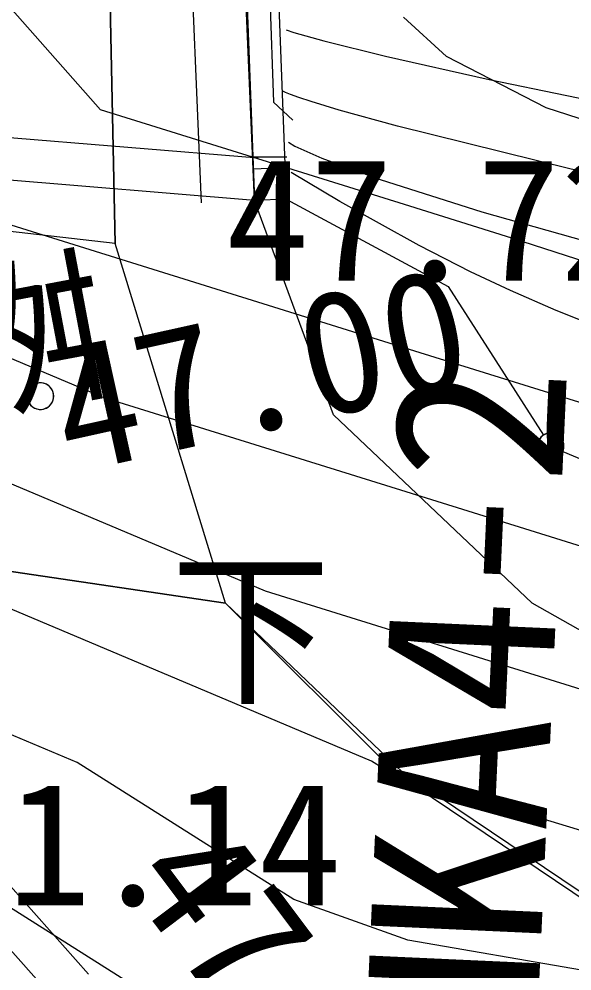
# Model space of a CAD drawing. Extents: x 42655 to 43811, y -141820 to -141156.
# Drawn here: x 43669.23 to 43674.45, y -141375.91 to -141366.92 of the extents above; entities that cross this region are included whole.
import ezdxf

# ---------------------------------------------------------------- set-up
doc = ezdxf.new("R2010")
doc.units = 0
for name, color, linetype in [('ZE_HICN', 7, 'Continuous'), ('ZE_LWCN', 7, 'Continuous'), ('地形', 7, 'Continuous'), ('現況道路ﾊｯﾁ', 7, 'Continuous')]:
    doc.layers.add(name, color=color, linetype=linetype)

msp = doc.modelspace()

# ---------------------------------------------------------------- linework, layer by layer
at = {"layer": 'ZE_HICN'}
for points in [[(43685.8244, -141380.8704), (43684.4437, -141380.0386), (43683.4494, -141379.6108), (43683.092, -141379.5436), (43682.214, -141378.9889), (43677.9916, -141376.9549), (43674.536, -141375.9064), (43672.8971, -141375.6225), (43671.82, -141375.2382), (43669.775, -141373.9456), (43667.797, -141373.112), (43664.836, -141371.3827), (43662.6938, -141369.9537), (43658.6089, -141369.0563), (43657.6001, -141368.8), (43656.9642, -141368.613), (43653.7556, -141367.8591), (43652.7929, -141367.5161), (43652.5047, -141367.2627), (43648.5943, -141363.171)], [(43685.8244, -141374.8396), (43683.0672, -141374.3211), (43682.378, -141373.8857), (43680.6558, -141370.6306), (43677.96, -141370.3107), (43673.8801, -141368.9923), (43672.864, -141368.6757), (43669.995, -141367.7819), (43667.7596, -141365.2492)]]:
    msp.add_lwpolyline(points, dxfattribs=at)
at = {"layer": 'ZE_LWCN'}
for points in [[(43685.8244, -141375.8831), (43683.0722, -141375.3656), (43680.7419, -141373.8935), (43679.66, -141371.8484), (43677.9663, -141371.6475), (43675.4032, -141370.8192), (43672.8705, -141370.0301), (43668.5027, -141368.6694), (43667.7744, -141368.3624), (43667.4571, -141368.1771), (43666.8868, -141367.7967), (43665.5528, -141364.3078)], [(43657.5857, -141365.7577), (43662.1388, -141367.1631), (43662.6809, -141367.2415), (43663.036, -141367.3857), (43663.1998, -141367.8142), (43666.1466, -141369.7799), (43667.7857, -141370.7372), (43671.5488, -141372.3231), (43672.8833, -141372.7389), (43676.6516, -141373.9129), (43677.979, -141374.3157), (43678.5457, -141374.5887), (43683.0821, -141377.4546), (43684.9286, -141377.8018), (43685.8244, -141378.1872)], [(43664.2944, -141365.8467), (43665.0433, -141367.8054), (43666.8019, -141368.9785), (43667.78, -141369.5498), (43670.0257, -141370.4963), (43672.8769, -141371.3845), (43676.9262, -141372.6461), (43677.9727, -141372.9842), (43678.6642, -141373.0663), (43679.1059, -141373.9013), (43683.0771, -141376.4101), (43685.6682, -141376.8973), (43685.8244, -141376.9645)], [(43685.8244, -141379.4099), (43684.189, -141378.7063), (43683.0871, -141378.4991), (43680.3798, -141376.7888), (43677.9853, -141375.6353), (43673.0655, -141374.1425), (43672.8899, -141374.1121), (43672.7745, -141374.0709), (43672.5554, -141373.9324), (43667.7913, -141371.9246), (43665.4913, -141370.5813), (43662.6879, -141368.7112), (43658.7017, -141367.8356), (43657.5939, -141367.4936), (43653.8902, -141366.1741)], [(43685.8245, -141382.5773), (43684.581, -141381.8282), (43683.0989, -141380.9931), (43682.5735, -141380.682), (43681.6871, -141380.0517), (43677.9978, -141378.2745), (43676.0065, -141377.6703), (43672.9042, -141377.1329), (43670.8655, -141376.4055), (43667.8034, -141374.47), (43667.2178, -141373.9578), (43664.1807, -141372.1841), (43662.6997, -141371.1961), (43659.8756, -141370.5757), (43657.6058, -141369.9989), (43656.175, -141369.5781), (43652.5116, -141368.7174), (43648.7797, -141367.8827), (43647.4136, -141366.6567)], [(43685.8244, -141373.6502), (43683.0565, -141372.0681), (43681.6516, -141369.4127), (43677.9536, -141368.9739), (43674.203, -141367.7619), (43673.261, -141367.2775), (43672.8556, -141366.9066)]]:
    msp.add_lwpolyline(points, dxfattribs=at)
at = {"layer": '地形'}
for p, q in [((43670.9499, -141368.6577), (43670.5904, -141360.2955)), ((43671.4495, -141368.6363), (43671.089, -141360.2519)), ((43671.4387, -141360.4064), (43671.7493, -141368.6249)), ((43671.1659, -141361.1307), (43671.4495, -141368.6363)), ((43671.4035, -141361.5801), (43671.6293, -141367.7081)), ((43671.8125, -141367.8783), (43671.6293, -141367.7081)), ((43671.4824, -141368.2376), (43666.7956, -141367.8509)), ((43671.4495, -141368.6363), (43666.6028, -141368.2363)), ((43671.4395, -141368.2258), (43671.7543, -141368.2245)), ((43671.4381, -141368.3365), (43671.7379, -141368.3251)), ((43671.7493, -141368.6249), (43671.4495, -141368.6363)), ((43674.3614, -141371.0063), (43676.3178, -141371.8375)), ((43668.6531, -141374.5596), (43669.881, -141375.9423))]:
    msp.add_line(p, q, dxfattribs=at)
for points in [[(43671.768, -141347.6755), (43670.9503, -141351.4345), (43670.0508, -141355.5203), (43669.8055, -141358.2579), (43669.8464, -141359.8513), (43670.0509, -141365.1221), (43670.1327, -141369.0445), (43666.9435, -141368.6768), (43664.0404, -141368.3908), (43660.3605, -141368.1049), (43657.253, -141368.1049), (43653.4095, -141367.819), (43649.7705, -141367.3696), (43645.6408, -141367.1653), (43642.4466, -141367.3269), (43638.4614, -141367.9618), (43635.1693, -141369.0584), (43631.9926, -141369.9242), (43628.4117, -141371.2517), (43625.4084, -141372.5215), (43622.1162, -141374.253), (43619.4594, -141375.7536)], [(43671.7483, -141367.0266), (43671.8213, -141367.0507), (43672.1027, -141367.1296), (43672.6857, -141367.2736), (43673.6638, -141367.4931), (43675.1304, -141367.7981), (43675.4901, -141367.8702), (43675.8718, -141367.946), (43676.2739, -141368.0251), (43676.6952, -141368.1075), (43677.1342, -141368.1929), (43677.5894, -141368.2811), (43678.0596, -141368.372), (43678.5434, -141368.4652), (43679.0393, -141368.5606), (43679.5459, -141368.658), (43685.8243, -141369.9132)], [(43685.8243, -141370.7958), (43685.4598, -141370.7169), (43684.9353, -141370.604), (43684.4042, -141370.49), (43683.868, -141370.3754), (43683.3283, -141370.2602), (43682.7866, -141370.1449), (43682.2444, -141370.0297), (43681.7033, -141369.9148), (43674.4394, -141368.34), (43672.7979, -141367.9354), (43672.2497, -141367.7835), (43671.9855, -141367.7031), (43671.8674, -141367.664), (43671.7884, -141367.6358), (43671.7419, -141367.6177), (43671.729, -141367.6122), (43671.7218, -141367.609), (43671.7195, -141367.6079)], [(43671.7709, -141368.0877), (43671.8311, -141368.1229), (43672.0835, -141368.236), (43672.6355, -141368.4388), (43673.5946, -141368.7428), (43675.0684, -141369.1595)], [(43680.8936, -141371.9342), (43676.1609, -141370.376), (43674.9527, -141369.9373), (43674.2984, -141369.6766), (43673.8655, -141369.4885), (43673.4878, -141369.3106), (43673.0027, -141369.0619), (43672.2561, -141368.646), (43671.7951, -141368.3725)], [(43678.2548, -141374.4602), (43676.5307, -141373.8299), (43674.0716, -141372.4407), (43672.196, -141370.6621), (43671.4495, -141368.6363)], [(43671.7493, -141368.6249), (43673.2765, -141369.4485), (43674.1788, -141370.8523)], [(43669.3032, -141370.4847), (43669.3052, -141370.507), (43669.3111, -141370.5286), (43669.3209, -141370.5488), (43669.334, -141370.5669), (43669.3502, -141370.5824), (43669.3689, -141370.5948), (43669.3895, -141370.6036), (43669.4114, -141370.6086), (43669.4338, -141370.6096), (43669.456, -141370.6066), (43669.4773, -141370.5996), (43669.497, -141370.589), (43669.5145, -141370.575), (43669.5293, -141370.5582), (43669.5408, -141370.5389), (43669.5487, -141370.5179), (43669.5527, -141370.4959), (43669.5527, -141370.4735), (43669.5487, -141370.4514), (43669.5408, -141370.4304), (43669.5293, -141370.4112), (43669.5145, -141370.3943), (43669.497, -141370.3804), (43669.4773, -141370.3697), (43669.456, -141370.3628), (43669.4338, -141370.3598), (43669.4114, -141370.3608), (43669.3895, -141370.3658), (43669.3689, -141370.3746), (43669.3502, -141370.387), (43669.334, -141370.4024), (43669.3209, -141370.4206), (43669.3111, -141370.4408), (43669.3052, -141370.4624), (43669.3032, -141370.4847)], [(43669.5532, -141370.4847), (43669.551, -141370.4617), (43669.5447, -141370.4395), (43669.5344, -141370.4189), (43669.5205, -141370.4005), (43669.5035, -141370.3849), (43669.4839, -141370.3728), (43669.4624, -141370.3645), (43669.4397, -141370.3602), (43669.4166, -141370.3602), (43669.3939, -141370.3645), (43669.3724, -141370.3728), (43669.3528, -141370.3849), (43669.3358, -141370.4005), (43669.3219, -141370.4189), (43669.3116, -141370.4395), (43669.3053, -141370.4617), (43669.3032, -141370.4847)], [(43669.3032, -141370.4847), (43669.3053, -141370.5077), (43669.3116, -141370.5298), (43669.3219, -141370.5505), (43669.3358, -141370.5689), (43669.3528, -141370.5844), (43669.3724, -141370.5966), (43669.394, -141370.6049), (43669.4166, -141370.6092), (43669.4397, -141370.6092), (43669.4624, -141370.6049), (43669.4839, -141370.5966), (43669.5035, -141370.5844), (43669.5205, -141370.5689), (43669.5344, -141370.5505), (43669.5447, -141370.5298), (43669.551, -141370.5077), (43669.5532, -141370.4847)], [(43674.1213, -141370.9575), (43674.1234, -141370.9798), (43674.1293, -141371.0014), (43674.139, -141371.0216), (43674.1522, -141371.0397), (43674.1684, -141371.0552), (43674.1871, -141371.0675), (43674.2077, -141371.0764), (43674.2296, -141371.0813), (43674.252, -141371.0823), (43674.2742, -141371.0793), (43674.2955, -141371.0724), (43674.3152, -141371.0618), (43674.3327, -141371.0478), (43674.3475, -141371.0309), (43674.359, -141371.0117), (43674.3668, -141370.9907), (43674.3708, -141370.9687), (43674.3708, -141370.9463), (43674.3668, -141370.9242), (43674.359, -141370.9032), (43674.3475, -141370.884), (43674.3327, -141370.8671), (43674.3152, -141370.8531), (43674.2955, -141370.8425), (43674.2742, -141370.8356), (43674.252, -141370.8326), (43674.2296, -141370.8336), (43674.2077, -141370.8386), (43674.1871, -141370.8474), (43674.1684, -141370.8597), (43674.1522, -141370.8752), (43674.139, -141370.8934), (43674.1293, -141370.9135), (43674.1234, -141370.9352), (43674.1213, -141370.9575)], [(43674.3713, -141370.9575), (43674.3692, -141370.9345), (43674.3629, -141370.9123), (43674.3526, -141370.8917), (43674.3387, -141370.8733), (43674.3217, -141370.8577), (43674.3021, -141370.8456), (43674.2806, -141370.8372), (43674.2579, -141370.833), (43674.2348, -141370.833), (43674.2121, -141370.8372), (43674.1906, -141370.8456), (43674.171, -141370.8577), (43674.154, -141370.8733), (43674.1401, -141370.8917), (43674.1298, -141370.9123), (43674.1235, -141370.9345), (43674.1213, -141370.9575)], [(43685.8244, -141380.4154), (43685.4092, -141380.2748), (43680.5378, -141378.7537), (43676.3515, -141376.3959), (43672.8502, -141374.0381), (43671.1756, -141372.4409), (43666.9979, -141371.8212), (43662.1731, -141371.4581), (43657.9432, -141371.326), (43652.2262, -141371.4912), (43646.344, -141370.996), (43641.1872, -141371.1196), (43636.9393, -141371.7727), (43633.0182, -141372.7057), (43628.397, -141374.1518), (43624.6159, -141376.0644), (43621.8618, -141378.0702), (43618.7343, -141379.423)], [(43674.1213, -141370.9575), (43674.1235, -141370.9804), (43674.1298, -141371.0026), (43674.1401, -141371.0233), (43674.154, -141371.0417), (43674.171, -141371.0572), (43674.1906, -141371.0694), (43674.2121, -141371.0777), (43674.2348, -141371.0819), (43674.2579, -141371.0819), (43674.2806, -141371.0777), (43674.3021, -141371.0694), (43674.3217, -141371.0572), (43674.3387, -141371.0417), (43674.3526, -141371.0233), (43674.3629, -141371.0026), (43674.3692, -141370.9804), (43674.3713, -141370.9575)], [(43666.9184, -141373.1254), (43667.3027, -141373.512), (43668.3472, -141374.8175), (43669.6135, -141376.2435), (43672.3569, -141378.1519), (43674.3236, -141378.7828), (43677.1389, -141379.3923), (43677.9998, -141379.5865), (43685.8245, -141381.524)]]:
    msp.add_lwpolyline(points, dxfattribs=at)
at = {"layer": '現況道路ﾊｯﾁ'}
for points in [[(43674.4659, -141361.8122), (43675.0382, -141369.1019), (43676.6946, -141372.1153), (43682.7023, -141374.9739), (43685.8244, -141375.5589), (43685.8244, -141380.4475), (43685.3491, -141380.2866), (43680.4778, -141378.7655), (43676.2915, -141376.4077), (43672.7901, -141374.0499), (43671.1756, -141372.4409), (43670.1327, -141369.0445), (43670.0509, -141365.1221)], [(43646.344, -141370.996), (43652.2262, -141371.4912), (43657.9432, -141371.326), (43662.1731, -141371.4581), (43666.9979, -141371.8212), (43671.1756, -141372.4409), (43670.1327, -141369.0445), (43666.9435, -141368.6768), (43664.0404, -141368.3908), (43660.3605, -141368.1049), (43657.253, -141368.1049), (43653.4095, -141367.819), (43649.7705, -141367.3696), (43645.6408, -141367.1653)]]:
    msp.add_lwpolyline(points, dxfattribs=at)

# ---------------------------------------------------------------- texts
at = {"layer": '地形'}
for s, height, p in [('47.72', 1.16061, (43671.1779, -141369.395)), ('下', 1.1606, (43670.6593, -141373.2671)), ('51.14', 1.16061, (43668.3272, -141375.293))]:
    msp.add_text(s, height=height, dxfattribs=at).set_placement(p)
for s, height, rotation, p in [('桝', 1.1606, 10.70732, (43668.6899, -141370.6288)), ('47.00', 1.16061, 12.48955, (43669.6989, -141371.2221)), ('HKA4-2', 1.61195, 87.39501, (43674.1015, -141376.8067)), ('47.67', 1.16061, 306.93953, (43670.2021, -141375.0647))]:
    msp.add_text(s, height=height, rotation=rotation, dxfattribs=at).set_placement(p)

doc.saveas('drawing.dxf')
